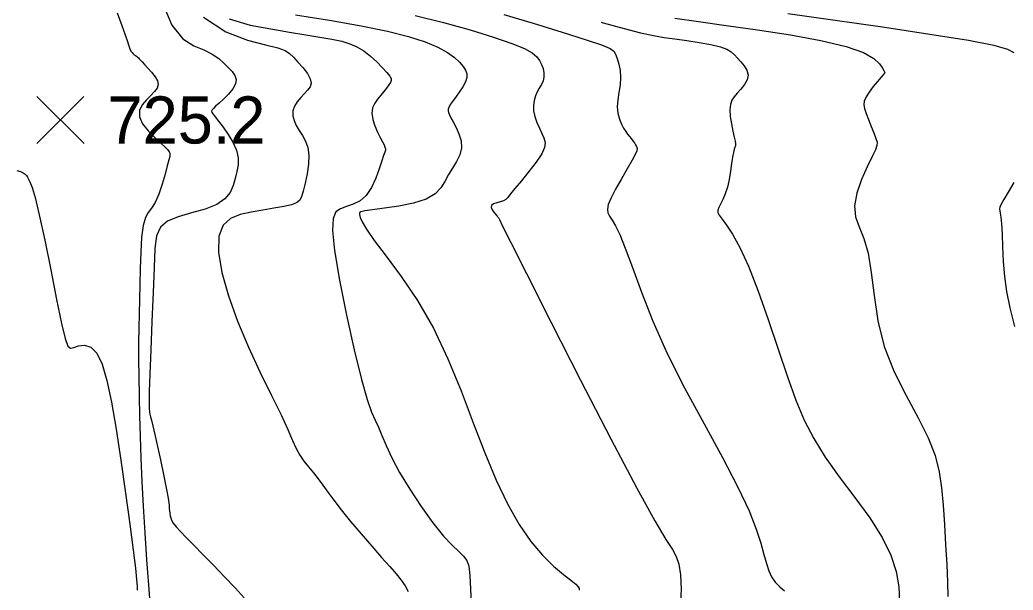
# Model space of a CAD drawing. Extents: x 2566142 to 2571431, y 418755 to 421584.
# Drawn here: x 2566568.3 to 2566884.2, y 419918.7 to 420100.3 of the extents above; entities that cross this region are included whole.
import ezdxf

# ---------------------------------------------------------------- set-up
doc = ezdxf.new("R2010")
doc.units = 0
for name, color, linetype in [('Contour_ADS_Major', 7, 'Continuous'), ('Contour_ADS_Minor', 7, 'Continuous'), ('Contour_ADS_Spot_Elevation', 7, 'Continuous')]:
    doc.layers.add(name, color=color, linetype=linetype)

# ---------------------------------------------------------------- blocks, each defined once
blk = doc.blocks.new('S750')
at = {"layer": 'Contour_ADS_Spot_Elevation'}
for p, q in [((-0.5, 0.498), (0.5, -0.498)), ((-0.498, -0.5), (0.498, 0.5))]:
    blk.add_line(p, q, dxfattribs=at)

msp = doc.modelspace()

# ---------------------------------------------------------------- linework, layer by layer
at = {"layer": 'Contour_ADS_Major'}
for points in [[(2566626.72, 420101.07), (2566633.76, 420096.42), (2566640.68, 420093.8), (2566646.45, 420092.35), (2566650.31, 420091.34), (2566652.63, 420090.47), (2566654.07, 420089.54), (2566655.27, 420088.37), (2566656.73, 420086.83), (2566658.32, 420085.04), (2566659.73, 420083.21), (2566660.67, 420081.52), (2566660.93, 420080.14), (2566660.58, 420078.97), (2566659.81, 420077.89), (2566658.77, 420076.79), (2566657.63, 420075.55), (2566656.54, 420074.19), (2566655.67, 420072.75), (2566655.16, 420071.25), (2566655.13, 420069.73), (2566655.52, 420068.19), (2566656.22, 420066.63), (2566657.14, 420065.05), (2566658.16, 420063.43), (2566659.13, 420061.67), (2566659.88, 420059.63), (2566660.25, 420057.19), (2566660.13, 420054.3), (2566659.65, 420051.21), (2566659.01, 420048.25), (2566658.37, 420045.75), (2566657.87, 420043.96), (2566657.28, 420042.77), (2566656.32, 420041.98), (2566654.7, 420041.38), (2566652.24, 420040.82), (2566649.1, 420040.25), (2566645.57, 420039.65), (2566641.9, 420039), (2566638.39, 420038.24), (2566635.31, 420036.99), (2566632.95, 420034.84), (2566631.62, 420031.36), (2566631.51, 420026.27), (2566632.56, 420019.81), (2566634.6, 420012.36), (2566637.47, 420004.3), (2566640.96, 419996.02)], [(2566753.18, 420099.55), (2566753.79, 420099.36), (2566760.5, 420097.49), (2566765.73, 420096.17), (2566769.78, 420095.29), (2566773.23, 420094.69), (2566776.65, 420094.2), (2566780.44, 420093.66), (2566784.38, 420093.05), (2566788.06, 420092.39), (2566791.1, 420091.67), (2566793.2, 420090.91), (2566794.58, 420090.08), (2566795.57, 420089.16), (2566796.5, 420088.11), (2566797.59, 420086.92), (2566798.69, 420085.6), (2566799.55, 420084.19), (2566799.9, 420082.7), (2566799.58, 420081.17), (2566798.74, 420079.65), (2566797.63, 420078.2), (2566796.48, 420076.9), (2566795.5, 420075.76), (2566794.76, 420074.64), (2566794.29, 420073.33), (2566794.12, 420071.66), (2566794.26, 420069.52), (2566794.6, 420067.13), (2566795.05, 420064.83), (2566795.46, 420062.92), (2566795.75, 420061.65), (2566795.91, 420060.89), (2566795.95, 420060.44), (2566795.89, 420060.1), (2566795.74, 420059.69), (2566795.51, 420059.05), (2566795.25, 420058.06), (2566794.96, 420056.56), (2566794.66, 420054.5), (2566794.31, 420052.06), (2566793.89, 420049.48), (2566793.33, 420047.01), (2566792.63, 420044.86), (2566791.86, 420043.06), (2566791.14, 420041.6), (2566790.58, 420040.48), (2566790.27, 420039.65), (2566790.3, 420038.91), (2566790.72, 420038.04), (2566791.62, 420036.79), (2566793.04, 420034.91), (2566794.95, 420032.05), (2566797.3, 420027.82), (2566800.03, 420021.83), (2566803.07, 420013.92), (2566806.26, 420004.8), (2566809.44, 419995.4), (2566812.42, 419986.64), (2566815.11, 419979.21), (2566817.78, 419972.83), (2566820.77, 419966.95), (2566824.42, 419961.06), (2566828.93, 419954.75), (2566833.85, 419948.19), (2566838.6, 419941.66), (2566842.58, 419935.47), (2566845.35, 419929.83), (2566847.01, 419924.64), (2566847.82, 419919.75), (2566848.03, 419914.97)], [(2566640.96, 419996.02), (2566644.72, 419987.98), (2566648.32, 419980.64), (2566651.36, 419974.47), (2566653.53, 419969.79), (2566655.04, 419966.36), (2566656.19, 419963.79), (2566657.3, 419961.7), (2566658.61, 419959.77), (2566660.1, 419957.89), (2566661.67, 419956.02), (2566663.21, 419954.12), (2566664.69, 419952.12), (2566666.26, 419949.9), (2566668.12, 419947.32), (2566670.49, 419944.23), (2566673.47, 419940.56), (2566676.83, 419936.6), (2566680.23, 419932.67), (2566683.35, 419929.12), (2566685.91, 419926.22), (2566687.94, 419923.86), (2566689.54, 419921.86), (2566690.79, 419920.04), (2566691.79, 419918.22)]]:
    msp.add_lwpolyline(points, dxfattribs=at)
at = {"layer": 'Contour_ADS_Minor'}
for points in [[(2566613.49, 420106.12), (2566616.66, 420098.58), (2566620.16, 420094.25), (2566623.67, 420091.99), (2566626.85, 420090.67), (2566629.46, 420089.35), (2566631.53, 420087.91), (2566633.19, 420086.45), (2566634.59, 420085.05), (2566635.78, 420083.77), (2566636.67, 420082.54), (2566637.1, 420081.27), (2566636.9, 420079.87), (2566636, 420078.29), (2566634.63, 420076.63), (2566633.07, 420075.06), (2566631.63, 420073.73), (2566630.55, 420072.74), (2566629.83, 420072.05), (2566629.42, 420071.56), (2566629.28, 420071.17), (2566629.37, 420070.78), (2566629.73, 420070.24), (2566630.42, 420069.38), (2566631.49, 420068.05), (2566632.94, 420066.14), (2566634.56, 420063.81), (2566636.06, 420061.27), (2566637.17, 420058.74), (2566637.68, 420056.37), (2566637.68, 420054.15), (2566637.33, 420051.98), (2566636.78, 420049.79), (2566636.13, 420047.54), (2566635.14, 420045.32), (2566633.49, 420043.25), (2566630.89, 420041.45), (2566627.19, 420040.01), (2566622.89, 420038.77), (2566618.67, 420037.54), (2566615.2, 420036.12), (2566612.97, 420034.26), (2566611.79, 420031.53), (2566611.26, 420027.43), (2566610.99, 420021.46), (2566610.67, 420013.42), (2566610.3, 420004.26), (2566609.93, 419995.19), (2566609.64, 419987.45), (2566609.46, 419981.96), (2566609.39, 419978.49), (2566609.41, 419976.49), (2566609.48, 419975.41), (2566609.61, 419974.72), (2566609.84, 419973.88), (2566610.25, 419972.35), (2566610.92, 419969.6), (2566611.88, 419965.32), (2566612.99, 419960.17), (2566614.07, 419955.02), (2566614.94, 419950.74), (2566615.47, 419947.99), (2566615.71, 419946.49), (2566615.78, 419945.77), (2566615.78, 419945.3), (2566615.81, 419944.71), (2566615.88, 419943.97), (2566615.98, 419943.17)], [(2566599.27, 420102.54), (2566600.75, 420098.48), (2566601.8, 420095.46), (2566602.48, 420093.36), (2566602.93, 420091.95), (2566603.27, 420091.01), (2566603.61, 420090.33), (2566603.96, 420089.83), (2566604.32, 420089.46), (2566604.68, 420089.16), (2566605.03, 420088.9), (2566605.37, 420088.65), (2566605.69, 420088.39), (2566605.99, 420088.13), (2566606.27, 420087.83), (2566606.63, 420087.43), (2566607.14, 420086.85), (2566607.92, 420086.02), (2566609, 420084.9), (2566610.2, 420083.57), (2566611.29, 420082.17), (2566612.03, 420080.83), (2566612.23, 420079.63), (2566611.91, 420078.52), (2566611.14, 420077.41), (2566609.99, 420076.2), (2566608.57, 420074.82), (2566607.23, 420073.24), (2566606.34, 420071.44), (2566606.29, 420069.42), (2566607.33, 420067.18), (2566609.13, 420064.9), (2566611.22, 420062.77), (2566613.12, 420060.99), (2566614.47, 420059.7), (2566615.3, 420058.83), (2566615.74, 420058.24), (2566615.95, 420057.82), (2566616.02, 420057.41), (2566615.94, 420056.78), (2566615.68, 420055.67), (2566615.19, 420053.83), (2566614.46, 420051.13), (2566613.52, 420047.94), (2566612.46, 420044.77), (2566611.33, 420042.13), (2566610.19, 420040.32), (2566609.13, 420038.92), (2566608.2, 420037.29), (2566607.48, 420034.82), (2566607, 420031.06), (2566606.72, 420026.33), (2566606.56, 420021.13), (2566606.45, 420015.96), (2566606.33, 420011.19), (2566606.2, 420006.69), (2566606.09, 420002.2), (2566606.03, 419997.45), (2566606.04, 419992.24), (2566606.1, 419986.57), (2566606.21, 419980.54), (2566606.36, 419974.2), (2566606.53, 419967.6), (2566606.76, 419960.67), (2566607.07, 419953.29), (2566607.48, 419945.37), (2566608.02, 419936.91), (2566608.61, 419928.36), (2566609.2, 419920.29), (2566609.72, 419913.27)], [(2566655.94, 420101.89), (2566666.73, 420100.18), (2566676.8, 420098.41), (2566685.19, 420096.66), (2566691.9, 420094.95), (2566697.17, 420093.26), (2566701.22, 420091.58), (2566704.28, 420089.91), (2566706.53, 420088.3), (2566708.14, 420086.78), (2566709.27, 420085.41), (2566710.04, 420084.2), (2566710.47, 420083.07), (2566710.48, 420081.89), (2566710.06, 420080.54), (2566709.18, 420078.95), (2566708.04, 420077.24), (2566706.83, 420075.59), (2566705.79, 420074.17), (2566705.08, 420073.11), (2566704.68, 420072.35), (2566704.52, 420071.78), (2566704.53, 420071.27), (2566704.65, 420070.72), (2566704.93, 420070.02), (2566705.39, 420069.07), (2566706.09, 420067.76), (2566707.02, 420066.03), (2566707.96, 420063.98), (2566708.64, 420061.75), (2566708.8, 420059.48), (2566708.26, 420057.3), (2566707.19, 420055.18), (2566705.87, 420053.09), (2566704.57, 420050.98), (2566703.43, 420048.84), (2566702.16, 420046.74), (2566700.33, 420044.82), (2566697.53, 420043.17), (2566693.53, 420041.89), (2566688.87, 420040.94), (2566684.28, 420040.25), (2566680.49, 420039.78), (2566678.06, 420039.44), (2566676.79, 420039.14), (2566676.34, 420038.78), (2566676.33, 420038.24), (2566676.53, 420037.38), (2566677.15, 420035.94), (2566678.53, 420033.58), (2566681.03, 420030.01), (2566684.83, 420024.98), (2566689.57, 420018.55), (2566694.74, 420010.86), (2566699.84, 420002.05), (2566704.46, 419992.32), (2566708.63, 419982.13), (2566712.5, 419971.97), (2566716.18, 419962.36), (2566719.81, 419953.72), (2566723.42, 419946.15), (2566727.06, 419939.63), (2566730.76, 419934.18), (2566734.49, 419929.77), (2566738.05, 419926.31), (2566741.16, 419923.7), (2566743.58, 419921.82), (2566745.11, 419920.57), (2566745.91, 419919.75), (2566746.2, 419919.17), (2566746.22, 419918.65)], [(2566693.99, 420101.6), (2566703.08, 420099.41), (2566711.55, 420097.08), (2566718.94, 420094.8), (2566724.79, 420092.76), (2566728.79, 420091.1), (2566731.26, 420089.74), (2566732.68, 420088.54), (2566733.53, 420087.35), (2566734.19, 420086.07), (2566734.69, 420084.72), (2566734.98, 420083.36), (2566734.98, 420082.06), (2566734.68, 420080.85), (2566734.15, 420079.7), (2566733.5, 420078.55), (2566732.83, 420077.34), (2566732.25, 420076.03), (2566731.82, 420074.59), (2566731.61, 420073.03), (2566731.69, 420071.32), (2566732.1, 420069.48), (2566732.74, 420067.59), (2566733.52, 420065.76), (2566734.31, 420064.1), (2566734.99, 420062.66), (2566735.35, 420061.24), (2566735.18, 420059.62), (2566734.26, 420057.56), (2566732.49, 420054.91), (2566730.19, 420051.95), (2566727.8, 420049.05), (2566725.76, 420046.59), (2566724.39, 420044.83), (2566723.51, 420043.71), (2566722.85, 420043.03)], [(2566722.2, 420102), (2566731.57, 420099.17), (2566740.76, 420096.33), (2566748.36, 420093.93), (2566753.3, 420092.29), (2566755.99, 420091.18), (2566757.22, 420090.3), (2566757.79, 420089.3), (2566758.32, 420087.91), (2566758.85, 420086.16), (2566759.24, 420084.13), (2566759.38, 420081.89), (2566759.2, 420079.55), (2566758.82, 420077.16), (2566758.46, 420074.81), (2566758.3, 420072.57), (2566758.5, 420070.51), (2566758.98, 420068.67), (2566759.62, 420067.07), (2566760.32, 420065.73), (2566760.98, 420064.67), (2566761.58, 420063.82), (2566762.15, 420063.1), (2566762.7, 420062.44), (2566763.23, 420061.77), (2566763.73, 420061.11), (2566764.14, 420060.47), (2566764.45, 420059.89)], [(2566812.58, 420102.26), (2566826.86, 420100.25), (2566842.61, 420098), (2566857.7, 420095.75), (2566870.02, 420093.75), (2566878.02, 420092.17), (2566882.4, 420090.92), (2566884.4, 420089.86)], [(2566634.88, 420100.54), (2566641.54, 420098.62), (2566648.09, 420097.35), (2566654.02, 420096.34), (2566659.24, 420095.5), (2566663.74, 420094.76), (2566667.53, 420094.09), (2566670.65, 420093.43), (2566673.24, 420092.67), (2566675.51, 420091.7), (2566677.64, 420090.4), (2566679.77, 420088.73), (2566681.8, 420086.85), (2566683.6, 420085.02), (2566685, 420083.46), (2566685.92, 420082.35), (2566686.37, 420081.58), (2566686.43, 420080.97), (2566686.17, 420080.33), (2566685.65, 420079.52), (2566684.94, 420078.54), (2566684.06, 420077.44), (2566683.08, 420076.26), (2566682.06, 420075.03), (2566681.14, 420073.71), (2566680.49, 420072.22), (2566680.26, 420070.51), (2566680.55, 420068.55), (2566681.22, 420066.49), (2566682.09, 420064.51), (2566682.94, 420062.78), (2566683.63, 420061.45), (2566684.12, 420060.48), (2566684.42, 420059.77), (2566684.56, 420059.24), (2566684.54, 420058.77), (2566684.35, 420058.14), (2566683.97, 420057.1), (2566683.38, 420055.38), (2566682.56, 420052.85), (2566681.5, 420049.86), (2566680.14, 420046.87)], [(2566776.63, 420100.82), (2566784.15, 420099.72), (2566792.94, 420098.47), (2566802.95, 420097.04), (2566813.35, 420095.45), (2566823.07, 420093.7), (2566831.07, 420091.82), (2566836.57, 420089.86), (2566839.92, 420087.95), (2566841.73, 420086.25), (2566842.61, 420084.93), (2566843.09, 420084.1), (2566843.34, 420083.66), (2566843.43, 420083.49), (2566843.43, 420083.46), (2566843.4, 420083.41), (2566843.24, 420083.23), (2566842.87, 420082.78), (2566842.15, 420081.94), (2566841.05, 420080.62), (2566839.74, 420079), (2566838.46, 420077.29), (2566837.43, 420075.71), (2566836.85, 420074.41), (2566836.69, 420073.25), (2566836.9, 420072.01), (2566837.42, 420070.48), (2566838.18, 420068.52), (2566839.05, 420066.35), (2566839.89, 420064.26), (2566840.56, 420062.52), (2566840.93, 420061.32), (2566840.91, 420060.28), (2566840.41, 420058.92), (2566839.35, 420056.75), (2566837.74, 420053.45), (2566835.95, 420049.38), (2566834.46, 420045.06), (2566833.74, 420041.01), (2566834.1, 420037.57), (2566835.25, 420034.32), (2566836.74, 420030.66), (2566838.12, 420025.96), (2566839.1, 420019.81), (2566839.97, 420012.49), (2566841.2, 420004.48), (2566843.24, 419996.25), (2566846.37, 419988.23), (2566850.15, 419980.62), (2566853.96, 419973.55), (2566857.2, 419967.19), (2566859.41, 419961.58), (2566860.72, 419956.4), (2566861.46, 419951.25), (2566861.91, 419945.73), (2566862.34, 419939.57)], [(2566764.45, 420059.89), (2566764.61, 420059.33), (2566764.5, 420058.6), (2566764, 420057.42), (2566763, 420055.56), (2566761.45, 420052.86), (2566759.6, 420049.66), (2566757.77, 420046.4), (2566756.31, 420043.55), (2566755.45, 420041.44), (2566755.17, 420039.93), (2566755.34, 420038.77), (2566755.86, 420037.73), (2566756.63, 420036.52), (2566757.69, 420034.71), (2566759.08, 420031.87), (2566760.86, 420027.55), (2566763.11, 420021.4), (2566765.97, 420013.58), (2566769.61, 420004.36), (2566774.22, 419994.01), (2566779.83, 419982.87), (2566785.89, 419971.59), (2566791.73, 419960.89), (2566796.67, 419951.5), (2566800.21, 419943.97), (2566802.53, 419938.12), (2566803.99, 419933.59), (2566804.95, 419930.05), (2566805.73, 419927.18), (2566806.5, 419924.83), (2566807.4, 419922.88), (2566808.57, 419921.23), (2566810.04, 419919.77), (2566811.54, 419918.46)], [(2566567.3, 420052.33), (2566568.44, 420052), (2566569.33, 420051.6), (2566569.95, 420051.17), (2566570.37, 420050.7), (2566570.7, 420050.15), (2566571.05, 420049.51), (2566571.51, 420048.64), (2566572.18, 420046.93), (2566573.13, 420043.69), (2566574.45, 420038.2), (2566576.18, 420030.12), (2566578.11, 420020.63), (2566579.99, 420011.27), (2566581.57, 420003.6), (2566582.69, 419998.77), (2566583.53, 419996.4), (2566584.35, 419995.72), (2566585.44, 419995.99), (2566586.97, 419996.47), (2566588.84, 419996.64), (2566590.84, 419996.03), (2566592.76, 419994.15), (2566594.47, 419990.63), (2566596, 419985.4), (2566597.45, 419978.5), (2566598.91, 419969.97), (2566600.44, 419960.02), (2566601.94, 419949.56), (2566603.29, 419939.67), (2566604.35, 419931.44), (2566605.04, 419925.66), (2566605.41, 419922.02), (2566605.58, 419919.89), (2566605.64, 419918.66)], [(2566884.46, 420048.5), (2566882.6, 420045.37), (2566881.27, 420043.1), (2566880.45, 420041.59), (2566880.03, 420040.62), (2566879.89, 420039.98), (2566879.93, 420039.44), (2566880.09, 420038.7), (2566880.31, 420037.42), (2566880.52, 420035.27), (2566880.67, 420032.04), (2566880.83, 420027.95), (2566881.07, 420023.34), (2566881.46, 420018.54), (2566882.08, 420013.74), (2566883.11, 420008.6), (2566884.69, 420002.61)], [(2566680.14, 420046.87), (2566678.46, 420044.34), (2566676.48, 420042.62), (2566674.33, 420041.53), (2566672.21, 420040.79), (2566670.31, 420040.11), (2566668.82, 420039.1), (2566667.89, 420037.06), (2566667.68, 420033.22), (2566668.35, 420026.77), (2566669.95, 420017.35), (2566672.19, 420006.25), (2566674.65, 419995.16), (2566676.94, 419985.78), (2566678.75, 419979.37), (2566680.14, 419975.37), (2566681.28, 419972.78), (2566682.32, 419970.59), (2566683.43, 419967.96), (2566684.79, 419964.7), (2566686.6, 419960.76), (2566689.07, 419956.11), (2566692.29, 419950.8), (2566695.96, 419945.3), (2566699.69, 419940.15), (2566703.07, 419935.91), (2566705.79, 419932.96), (2566707.86, 419931), (2566709.37, 419929.54), (2566710.4, 419928.13), (2566711.04, 419926.26), (2566711.42, 419923.39), (2566711.67, 419918.96), (2566711.92, 419912.41)], [(2566722.85, 420043.03), (2566722.11, 420042.61), (2566721.09, 420042.29), (2566719.96, 420041.99), (2566718.95, 420041.64), (2566718.31, 420041.16), (2566718.2, 420040.5), (2566718.51, 420039.76), (2566719.04, 420039.01), (2566719.59, 420038.36), (2566720.01, 420037.88), (2566720.28, 420037.55), (2566720.46, 420037.31), (2566720.58, 420037.12), (2566720.81, 420036.65), (2566721.83, 420034.61), (2566724.42, 420029.42), (2566729.4, 420019.52), (2566737.18, 420004.11), (2566746.63, 419985.52), (2566756.24, 419966.83), (2566764.49, 419951.14), (2566770.24, 419940.76), (2566773.8, 419934.79), (2566775.83, 419931.58), (2566776.99, 419929.43), (2566777.84, 419926.92), (2566778.4, 419923.53), (2566778.59, 419918.99), (2566778.33, 419913.01)], [(2566615.98, 419943.17), (2566616.11, 419942.38), (2566616.26, 419941.66), (2566616.56, 419940.91), (2566617.1, 419940.02), (2566618, 419938.87), (2566619.36, 419937.34), (2566621.22, 419935.39), (2566623.59, 419932.96), (2566626.48, 419930.03), (2566629.84, 419926.59), (2566633.39, 419922.94), (2566636.77, 419919.39), (2566639.64, 419916.28)], [(2566862.34, 419939.57), (2566862.74, 419933.11), (2566863.08, 419926.84), (2566863.32, 419921.25), (2566863.41, 419916.64)]]:
    msp.add_lwpolyline(points, dxfattribs=at)

# ---------------------------------------------------------------- block references
at = {"layer": 'Contour_ADS_Spot_Elevation', "xscale": 15, "yscale": 15}
msp.add_blockref('S750', (2566581.19, 420068.39), dxfattribs=at)

# ---------------------------------------------------------------- texts
at = {"layer": 'Contour_ADS_Spot_Elevation'}
msp.add_text('725.2', height=15, dxfattribs=at).set_placement((2566596.19, 420060.89))

doc.saveas('drawing.dxf')
